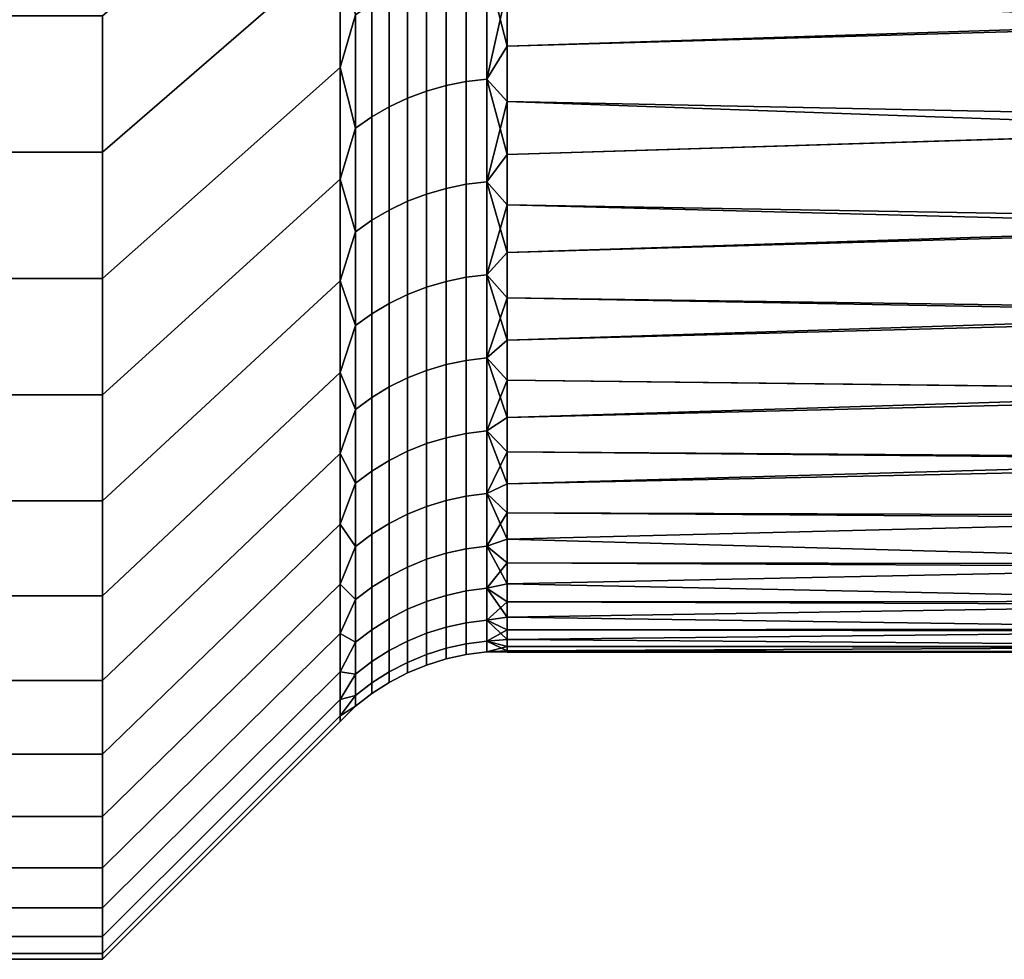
# Model space of a CAD drawing. Header units: metres. Extents: x -29 to 117, y -464 to 29.
# Tile 288 of 362: x 55.85 to 60.02, y -25.5 to -21.52. Entities that reach past the tile are written whole.
import ezdxf

# ---------------------------------------------------------------- set-up
doc = ezdxf.new("R2010")
doc.units = ezdxf.units.M
doc.layers.add('solid_24_501_056_XXX', color=7, linetype='CONTINUOUS')

msp = doc.modelspace()

# ---------------------------------------------------------------- linework, layer by layer
at = {"layer": 'solid_24_501_056_XXX'}
for points in [[(57.207108, -20.657089, 65.160034), (56.200001, -21.506559, 65.701019), (56.200001, -22.083717, 64.749878), (57.207108, -21.211462, 64.24646)], [(57.207108, -20.657089, 38.839966), (57.207108, -21.211462, 39.753544), (56.200001, -22.083717, 39.250122), (56.200001, -21.506559, 38.298981)], [(61.166542, -21.541302, 63.02774), (61.082829, -21.056488, 63.927475), (57.914215, -21.133995, 63.789585), (57.914215, -21.389633, 63.319172)], [(57.207108, -21.725456, 63.30957), (57.207108, -21.211462, 64.24646), (56.200001, -22.083717, 64.749878), (56.200001, -22.618788, 63.774567)], [(57.207108, -21.211462, 39.753544), (57.207108, -21.725456, 40.69043), (56.200001, -22.618788, 40.225433), (56.200001, -22.083717, 39.250122)], [(57.271427, -21.502178, 63.604935), (57.207108, -21.211462, 64.24646), (57.207108, -21.725456, 63.30957)], [(57.271427, -21.502178, 40.395065), (57.207108, -21.725456, 40.69043), (57.207108, -21.211462, 39.753544)], [(57.741081, -21.784653, 41.426445), (57.741081, -21.309586, 40.499012), (57.827667, -21.299597, 40.504402), (57.827667, -21.774443, 41.4314)], [(57.741081, -21.309586, 63.500988), (57.741081, -21.784653, 62.573555), (57.827667, -21.774443, 62.5686), (57.827667, -21.299597, 63.495598)], [(57.827667, -21.299597, 40.504402), (57.914215, -21.389633, 40.680828), (57.914215, -21.634802, 41.156784)], [(57.827667, -21.774443, 41.4314), (57.827667, -21.299597, 40.504402), (57.914215, -21.634802, 41.156784)], [(57.827667, -21.299597, 63.495598), (57.827667, -21.774443, 62.5686), (57.914215, -21.389633, 63.319172)], [(57.572521, -21.825214, 41.406757), (57.572521, -21.349262, 40.477596), (57.655815, -21.326181, 40.490055), (57.655815, -21.80162, 41.418209)], [(57.572521, -21.349262, 63.522404), (57.572521, -21.825214, 62.593243), (57.655815, -21.80162, 62.581791), (57.655815, -21.326181, 63.509945)], [(57.655815, -21.80162, 41.418209), (57.655815, -21.326181, 40.490055), (57.741081, -21.309586, 40.499012), (57.741081, -21.784653, 41.426445)], [(57.655815, -21.326181, 63.509945), (57.655815, -21.80162, 62.581791), (57.741081, -21.784653, 62.573555), (57.741081, -21.309586, 63.500988)], [(57.414364, -21.891516, 41.374577), (57.414364, -21.414118, 40.442593), (57.491833, -21.378649, 40.461739), (57.491833, -21.855255, 41.392178)], [(57.414364, -21.414118, 63.557407), (57.414364, -21.891516, 62.625423), (57.491833, -21.855255, 62.607822), (57.491833, -21.378649, 63.538261)], [(57.491833, -21.855255, 41.392178), (57.491833, -21.378649, 40.461739), (57.572521, -21.349262, 40.477596), (57.572521, -21.825214, 41.406757)], [(57.491833, -21.378649, 63.538261), (57.491833, -21.855255, 62.607822), (57.572521, -21.825214, 62.593243), (57.572521, -21.349262, 63.522404)], [(57.827667, -21.774443, 62.5686), (57.914215, -21.634802, 62.843216), (57.914215, -21.389633, 63.319172)], [(57.914215, -21.634802, 41.156784), (57.914215, -21.389633, 40.680828), (62.30183, -21.491982, 40.876389)], [(61.166542, -21.541302, 63.02774), (57.914215, -21.389633, 63.319172), (57.914215, -21.634802, 62.843216)], [(57.34071, -21.933718, 41.354095), (57.34071, -21.4554, 40.420315), (57.414364, -21.414118, 40.442593), (57.414364, -21.891516, 41.374577)], [(57.34071, -21.4554, 63.579685), (57.34071, -21.933718, 62.645905), (57.414364, -21.891516, 62.625423), (57.414364, -21.414118, 63.557407)], [(57.271427, -21.981541, 41.330883), (57.271427, -21.502178, 40.395065), (57.34071, -21.4554, 40.420315), (57.34071, -21.933718, 41.354095)], [(57.271427, -21.502178, 63.604935), (57.271427, -21.981541, 62.669117), (57.34071, -21.933718, 62.645905), (57.34071, -21.4554, 63.579685)], [(56.200001, -22.083717, 64.749878), (56.200001, -21.506559, 65.701019), (55.5, -21.506453, 65.701118), (55.5, -22.083649, 64.75)], [(56.200001, -22.083717, 39.250122), (55.5, -22.083649, 39.25), (55.5, -21.506453, 38.298878), (56.200001, -21.506559, 38.298981)], [(57.271427, -21.502178, 63.604935), (57.207108, -21.725456, 63.30957), (57.271427, -21.981541, 62.669117)], [(57.271427, -21.981541, 41.330883), (57.207108, -21.725456, 40.69043), (57.271427, -21.502178, 40.395065)], [(57.914215, -21.869381, 41.638042), (57.914215, -21.634802, 41.156784), (62.30183, -21.491982, 40.876389), (62.30183, -21.957689, 41.826511)], [(61.259201, -21.9884, 62.106964), (61.166542, -21.541302, 63.02774), (57.914215, -21.634802, 62.843216), (57.914215, -21.869381, 62.361958)], [(57.827667, -21.774443, 41.4314), (57.914215, -21.634802, 41.156784), (57.914215, -21.869381, 41.638042)], [(57.827667, -21.774443, 62.5686), (57.914215, -21.869381, 62.361958), (57.914215, -21.634802, 62.843216)], [(57.207108, -22.198095, 62.351154), (57.207108, -21.725456, 63.30957), (56.200001, -22.618788, 63.774567), (56.200001, -23.110807, 62.776855)], [(57.207108, -21.725456, 40.69043), (57.207108, -22.198095, 41.648846), (56.200001, -23.110807, 41.223145), (56.200001, -22.618788, 40.225433)], [(57.271427, -21.981541, 62.669117), (57.207108, -21.725456, 63.30957), (57.207108, -22.198095, 62.351154)], [(57.271427, -21.981541, 41.330883), (57.207108, -22.198095, 41.648846), (57.207108, -21.725456, 40.69043)], [(57.572521, -22.260752, 42.355537), (57.572521, -21.825214, 41.406757), (57.655815, -21.80162, 41.418209), (57.655815, -22.236687, 42.365963)], [(57.572521, -21.825214, 62.593243), (57.572521, -22.260752, 61.644463), (57.655815, -22.236687, 61.634037), (57.655815, -21.80162, 62.581791)], [(57.655815, -22.236687, 42.365963), (57.655815, -21.80162, 41.418209), (57.741081, -21.784653, 41.426445), (57.741081, -22.219381, 42.373459)], [(57.655815, -21.80162, 62.581791), (57.655815, -22.236687, 61.634037), (57.741081, -22.219381, 61.626541), (57.741081, -21.784653, 62.573555)], [(57.741081, -22.219381, 42.373459), (57.741081, -21.784653, 41.426445), (57.827667, -21.774443, 41.4314), (57.827667, -22.208967, 42.377972)], [(57.741081, -21.784653, 62.573555), (57.741081, -22.219381, 61.626541), (57.827667, -22.208967, 61.622028), (57.827667, -21.774443, 62.5686)], [(57.827667, -21.774443, 41.4314), (57.914215, -21.869381, 41.638042), (57.914215, -22.093258, 42.124374)], [(57.827667, -22.208967, 42.377972), (57.827667, -21.774443, 41.4314), (57.914215, -22.093258, 42.124374)], [(57.827667, -21.774443, 62.5686), (57.827667, -22.208967, 61.622028), (57.914215, -21.869381, 62.361958)], [(57.491833, -22.291393, 42.342262), (57.491833, -21.855255, 41.392178), (57.572521, -21.825214, 41.406757), (57.572521, -22.260752, 42.355537)], [(57.491833, -21.855255, 62.607822), (57.491833, -22.291393, 61.657738), (57.572521, -22.260752, 61.644463), (57.572521, -21.825214, 62.593243)], [(57.414364, -22.328377, 42.326237), (57.414364, -21.891516, 41.374577), (57.491833, -21.855255, 41.392178), (57.491833, -22.291393, 42.342262)], [(57.414364, -21.891516, 62.625423), (57.414364, -22.328377, 61.673763), (57.491833, -22.291393, 61.657738), (57.491833, -21.855255, 62.607822)], [(57.827667, -22.208967, 61.622028), (57.914215, -22.093258, 61.875626), (57.914215, -21.869381, 62.361958)], [(57.914215, -22.093258, 42.124374), (57.914215, -21.869381, 41.638042), (62.30183, -21.957689, 41.826511)], [(61.259201, -21.9884, 62.106964), (57.914215, -21.869381, 62.361958), (57.914215, -22.093258, 61.875626)], [(57.34071, -22.371422, 42.30759), (57.34071, -21.933718, 41.354095), (57.414364, -21.891516, 41.374577), (57.414364, -22.328377, 42.326237)], [(57.34071, -21.933718, 62.645905), (57.34071, -22.371422, 61.69241), (57.414364, -22.328377, 61.673763), (57.414364, -21.891516, 62.625423)], [(57.271427, -22.420198, 42.286457), (57.271427, -21.981541, 41.330883), (57.34071, -21.933718, 41.354095), (57.34071, -22.371422, 42.30759)], [(57.271427, -21.981541, 62.669117), (57.271427, -22.420198, 61.713543), (57.34071, -22.371422, 61.69241), (57.34071, -21.933718, 62.645905)], [(57.914215, -22.30632, 42.615543), (57.914215, -22.093258, 42.124374), (62.30183, -21.957689, 41.826511), (62.30183, -22.38142, 42.796085)], [(57.271427, -21.981541, 62.669117), (57.207108, -22.198095, 62.351154), (57.271427, -22.420198, 61.713543)], [(57.271427, -22.420198, 42.286457), (57.207108, -22.198095, 41.648846), (57.271427, -21.981541, 41.330883)], [(61.3606, -22.396265, 61.167656), (61.259201, -21.9884, 62.106964), (57.914215, -22.093258, 61.875626), (57.914215, -22.30632, 61.384457)], [(56.200001, -22.618788, 63.774567), (56.200001, -22.083717, 64.749878), (55.5, -22.083649, 64.75), (55.5, -22.618746, 63.774574)], [(56.200001, -22.083717, 39.250122), (56.200001, -22.618788, 40.225433), (55.5, -22.618746, 40.225426), (55.5, -22.083649, 39.25)], [(57.827667, -22.208967, 42.377972), (57.914215, -22.093258, 42.124374), (57.914215, -22.30632, 42.615543)], [(57.827667, -22.208967, 61.622028), (57.914215, -22.30632, 61.384457), (57.914215, -22.093258, 61.875626)], [(57.207108, -22.628479, 61.373032), (57.207108, -22.198095, 62.351154), (56.200001, -23.110807, 62.776855), (56.200001, -23.558868, 61.758572)], [(57.207108, -22.628479, 42.626965), (56.200001, -23.558868, 42.241428), (56.200001, -23.110807, 41.223145), (57.207108, -22.198095, 41.648846)], [(57.271427, -22.420198, 61.713543), (57.207108, -22.198095, 62.351154), (57.207108, -22.628479, 61.373032)], [(57.271427, -22.420198, 42.286457), (57.207108, -22.628479, 42.626965), (57.207108, -22.198095, 41.648846)], [(57.655815, -22.630575, 43.331554), (57.655815, -22.236687, 42.365963), (57.741081, -22.219381, 42.373459), (57.741081, -22.612963, 43.338303)], [(57.655815, -22.236687, 61.634037), (57.655815, -22.630575, 60.668446), (57.741081, -22.612963, 60.661697), (57.741081, -22.219381, 61.626541)], [(57.741081, -22.612963, 43.338303), (57.741081, -22.219381, 42.373459), (57.827667, -22.208967, 42.377972), (57.827667, -22.602365, 43.342361)], [(57.741081, -22.219381, 61.626541), (57.741081, -22.612963, 60.661697), (57.827667, -22.602365, 60.657639), (57.827667, -22.208967, 61.622028)], [(57.827667, -22.208967, 42.377972), (57.914215, -22.30632, 42.615543), (57.914215, -22.508465, 43.111301)], [(57.827667, -22.602365, 43.342361), (57.827667, -22.208967, 42.377972), (57.914215, -22.508465, 43.111301)], [(57.827667, -22.208967, 61.622028), (57.827667, -22.602365, 60.657639), (57.914215, -22.30632, 61.384457)], [(57.491833, -22.686251, 43.31023), (57.491833, -22.291393, 42.342262), (57.572521, -22.260752, 42.355537), (57.572521, -22.655067, 43.322174)], [(57.491833, -22.291393, 61.657738), (57.491833, -22.686251, 60.68977), (57.572521, -22.655067, 60.677826), (57.572521, -22.260752, 61.644463)], [(57.572521, -22.655067, 43.322174), (57.572521, -22.260752, 42.355537), (57.655815, -22.236687, 42.365963), (57.655815, -22.630575, 43.331554)], [(57.572521, -22.260752, 61.644463), (57.572521, -22.655067, 60.677826), (57.655815, -22.630575, 60.668446), (57.655815, -22.236687, 61.634037)], [(57.414364, -22.72389, 43.295811), (57.414364, -22.328377, 42.326237), (57.491833, -22.291393, 42.342262), (57.491833, -22.686251, 43.31023)], [(57.414364, -22.328377, 61.673763), (57.414364, -22.72389, 60.704189), (57.491833, -22.686251, 60.68977), (57.491833, -22.291393, 61.657738)], [(57.827667, -22.602365, 60.657639), (57.914215, -22.508465, 60.888699), (57.914215, -22.30632, 61.384457)], [(57.914215, -22.508465, 43.111301), (57.914215, -22.30632, 42.615543), (62.30183, -22.38142, 42.796085)], [(61.3606, -22.396265, 61.167656), (57.914215, -22.30632, 61.384457), (57.914215, -22.508465, 60.888699)], [(57.34071, -22.767696, 43.27903), (57.34071, -22.371422, 42.30759), (57.414364, -22.328377, 42.326237), (57.414364, -22.72389, 43.295811)], [(57.34071, -22.371422, 61.69241), (57.34071, -22.767696, 60.72097), (57.414364, -22.72389, 60.704189), (57.414364, -22.328377, 61.673763)], [(57.271427, -22.817337, 43.260017), (57.271427, -22.420198, 42.286457), (57.34071, -22.371422, 42.30759), (57.34071, -22.767696, 43.27903)], [(57.271427, -22.420198, 61.713543), (57.271427, -22.817337, 60.739983), (57.34071, -22.767696, 60.72097), (57.34071, -22.371422, 61.69241)], [(57.914215, -22.699594, 43.611412), (57.914215, -22.508465, 43.111301), (62.30183, -22.38142, 42.796085), (62.30183, -22.762363, 43.78326)], [(57.271427, -22.420198, 61.713543), (57.207108, -22.628479, 61.373032), (57.271427, -22.817337, 60.739983)], [(57.271427, -22.817337, 43.260017), (57.207108, -22.628479, 42.626965), (57.271427, -22.420198, 42.286457)], [(61.470665, -22.764635, 60.210468), (61.3606, -22.396265, 61.167656), (57.914215, -22.508465, 60.888699), (57.914215, -22.699594, 60.388588)], [(57.827667, -22.602365, 43.342361), (57.914215, -22.508465, 43.111301), (57.914215, -22.699594, 43.611412)], [(57.827667, -22.602365, 60.657639), (57.914215, -22.699594, 60.388588), (57.914215, -22.508465, 60.888699)], [(56.200001, -23.110807, 62.776855), (56.200001, -22.618788, 63.774567), (55.5, -22.618746, 63.774574), (55.5, -23.110849, 62.776764)], [(56.200001, -22.618788, 40.225433), (56.200001, -23.110807, 41.223145), (55.5, -23.110849, 41.223236), (55.5, -22.618746, 40.225426)], [(57.207108, -23.015789, 60.377071), (57.207108, -22.628479, 61.373032), (56.200001, -23.558868, 61.758572), (56.200001, -23.962112, 60.721649)], [(57.207108, -23.015787, 43.622929), (56.200001, -23.962112, 43.278351), (56.200001, -23.558868, 42.241428), (57.207108, -22.628479, 42.626965)], [(57.271427, -22.817337, 60.739983), (57.207108, -22.628479, 61.373032), (57.207108, -23.015789, 60.377071)], [(57.271427, -22.817337, 43.260017), (57.207108, -23.015787, 43.622929), (57.207108, -22.628479, 42.626965)], [(57.572521, -23.007431, 44.304878), (57.572521, -22.655067, 43.322174), (57.655815, -22.630575, 43.331554), (57.655815, -22.982557, 44.313198)], [(57.572521, -22.655067, 60.677826), (57.572521, -23.007431, 59.695122), (57.655815, -22.982557, 59.686802), (57.655815, -22.630575, 60.668446)], [(57.655815, -22.982557, 44.313198), (57.655815, -22.630575, 43.331554), (57.741081, -22.612963, 43.338303), (57.741081, -22.964672, 44.31918)], [(57.655815, -22.630575, 60.668446), (57.655815, -22.982557, 59.686802), (57.741081, -22.964672, 59.68082), (57.741081, -22.612963, 60.661697)], [(57.741081, -22.964672, 44.31918), (57.741081, -22.612963, 43.338303), (57.827667, -22.602365, 43.342361), (57.827667, -22.953909, 44.322781)], [(57.741081, -22.612963, 60.661697), (57.741081, -22.964672, 59.68082), (57.827667, -22.953909, 59.677219), (57.827667, -22.602365, 60.657639)], [(57.827667, -22.602365, 43.342361), (57.914215, -22.699594, 43.611412), (57.914215, -22.879612, 44.115627)], [(57.827667, -22.953909, 44.322781), (57.827667, -22.602365, 43.342361), (57.914215, -22.879612, 44.115627)], [(57.827667, -22.602365, 60.657639), (57.827667, -22.953909, 59.677219), (57.914215, -22.699594, 60.388588)], [(57.491833, -23.039099, 44.294289), (57.491833, -22.686251, 43.31023), (57.572521, -22.655067, 43.322174), (57.572521, -23.007431, 44.304878)], [(57.491833, -22.686251, 60.68977), (57.491833, -23.039099, 59.705711), (57.572521, -23.007431, 59.695122), (57.572521, -22.655067, 60.677826)], [(57.34071, -23.121813, 44.266624), (57.34071, -22.767696, 43.27903), (57.414364, -22.72389, 43.295811), (57.414364, -23.077324, 44.281502)], [(57.34071, -22.767696, 60.72097), (57.34071, -23.121813, 59.733376), (57.414364, -23.077324, 59.718498), (57.414364, -22.72389, 60.704189)], [(57.414364, -23.077324, 44.281502), (57.414364, -22.72389, 43.295811), (57.491833, -22.686251, 43.31023), (57.491833, -23.039099, 44.294289)], [(57.414364, -22.72389, 60.704189), (57.414364, -23.077324, 59.718498), (57.491833, -23.039099, 59.705711), (57.491833, -22.686251, 60.68977)], [(57.827667, -22.953909, 59.677219), (57.914215, -22.879612, 59.884373), (57.914215, -22.699594, 60.388588)], [(57.914215, -22.879612, 44.115627), (57.914215, -22.699594, 43.611412), (62.30183, -22.762363, 43.78326)], [(61.470665, -22.764635, 60.210468), (57.914215, -22.699594, 60.388588), (57.914215, -22.879612, 59.884373)], [(57.914215, -23.048431, 44.623699), (57.914215, -22.879612, 44.115627), (62.30183, -22.762363, 43.78326), (62.30183, -23.099789, 44.78614)], [(61.589153, -23.092253, 59.23785), (61.470665, -22.764635, 60.210468), (57.914215, -22.879612, 59.884373), (57.914215, -23.048431, 59.376301)], [(57.271427, -23.172224, 44.249763), (57.271427, -22.817337, 43.260017), (57.34071, -22.767696, 43.27903), (57.34071, -23.121813, 44.266624)], [(57.271427, -22.817337, 60.739983), (57.271427, -23.172224, 59.750237), (57.34071, -23.121813, 59.733376), (57.34071, -22.767696, 60.72097)], [(57.271427, -22.817337, 60.739983), (57.207108, -23.015789, 60.377071), (57.271427, -23.172224, 59.750237)], [(57.271427, -23.172224, 44.249763), (57.207108, -23.015787, 43.622929), (57.271427, -22.817337, 43.260017)], [(57.827667, -22.953909, 44.322781), (57.914215, -22.879612, 44.115627), (57.914215, -23.048431, 44.623699)], [(57.827667, -22.953909, 59.677219), (57.914215, -23.048431, 59.376301), (57.914215, -22.879612, 59.884373)], [(57.655815, -23.291983, 45.309078), (57.655815, -22.982557, 44.313198), (57.741081, -22.964672, 44.31918), (57.741081, -23.273855, 45.314285)], [(57.655815, -22.982557, 59.686802), (57.655815, -23.291983, 58.690922), (57.741081, -23.273855, 58.685715), (57.741081, -22.964672, 59.68082)], [(57.741081, -23.273855, 45.314285), (57.741081, -22.964672, 44.31918), (57.827667, -22.953909, 44.322781), (57.827667, -23.262947, 45.317417)], [(57.741081, -22.964672, 59.68082), (57.741081, -23.273855, 58.685715), (57.827667, -23.262947, 58.682583), (57.827667, -22.953909, 59.677219)], [(57.827667, -22.953909, 44.322781), (57.914215, -23.048431, 44.623699), (57.914215, -23.205971, 45.135384)], [(57.827667, -23.262947, 45.317417), (57.827667, -22.953909, 44.322781), (57.914215, -23.205971, 45.135384)], [(57.827667, -22.953909, 59.677219), (57.827667, -23.262947, 58.682583), (57.914215, -23.048431, 59.376301)], [(57.207108, -23.015787, 43.622929), (57.207108, -23.359285, 44.634838), (56.200001, -24.319788, 44.33202), (56.200001, -23.962112, 43.278351)], [(57.207108, -23.359285, 59.365162), (57.207108, -23.015789, 60.377071), (56.200001, -23.962112, 60.721649), (56.200001, -24.319788, 59.66798)], [(57.271427, -23.172224, 44.249763), (57.207108, -23.359285, 44.634838), (57.207108, -23.015787, 43.622929)], [(57.271427, -23.172224, 59.750237), (57.207108, -23.015789, 60.377071), (57.207108, -23.359285, 59.365162)], [(57.491833, -23.349285, 45.292614), (57.491833, -23.039099, 44.294289), (57.572521, -23.007431, 44.304878), (57.572521, -23.31719, 45.301834)], [(57.491833, -23.039099, 59.705711), (57.491833, -23.349285, 58.707386), (57.572521, -23.31719, 58.698166), (57.572521, -23.007431, 59.695122)], [(57.572521, -23.31719, 45.301834), (57.572521, -23.007431, 44.304878), (57.655815, -22.982557, 44.313198), (57.655815, -23.291983, 45.309078)], [(57.572521, -23.007431, 59.695122), (57.572521, -23.31719, 58.698166), (57.655815, -23.291983, 58.690922), (57.655815, -22.982557, 59.686802)], [(57.414364, -23.388023, 45.281487), (57.414364, -23.077324, 44.281502), (57.491833, -23.039099, 44.294289), (57.491833, -23.349285, 45.292614)], [(57.414364, -23.077324, 59.718498), (57.414364, -23.388023, 58.718513), (57.491833, -23.349285, 58.707386), (57.491833, -23.039099, 59.705711)], [(57.827667, -23.262947, 58.682583), (57.914215, -23.205971, 58.864616), (57.914215, -23.048431, 59.376301)], [(57.914215, -23.205971, 45.135384), (57.914215, -23.048431, 44.623699), (62.30183, -23.099789, 44.78614)], [(61.589153, -23.092253, 59.23785), (57.914215, -23.048431, 59.376301), (57.914215, -23.205971, 58.864616)], [(57.34071, -23.433111, 45.268536), (57.34071, -23.121813, 44.266624), (57.414364, -23.077324, 44.281502), (57.414364, -23.388023, 45.281487)], [(57.34071, -23.121813, 59.733376), (57.34071, -23.433111, 58.731464), (57.414364, -23.388023, 58.718513), (57.414364, -23.077324, 59.718498)], [(61.715961, -23.378817, 58.25071), (61.589153, -23.092253, 59.23785), (57.914215, -23.205971, 58.864616), (57.914215, -23.35215, 58.349571)], [(57.914215, -23.35215, 45.650429), (57.914215, -23.205971, 45.135384), (62.30183, -23.099789, 44.78614), (62.30183, -23.393053, 45.802814)], [(56.200001, -23.110807, 62.776855), (55.5, -23.110849, 62.776764), (55.5, -23.558897, 61.758415), (56.200001, -23.558868, 61.758572)], [(56.200001, -23.110807, 41.223145), (56.200001, -23.558868, 42.241428), (55.5, -23.558897, 42.241585), (55.5, -23.110849, 41.223236)], [(57.271427, -23.484203, 45.25386), (57.271427, -23.172224, 44.249763), (57.34071, -23.121813, 44.266624), (57.34071, -23.433111, 45.268536)], [(57.271427, -23.172224, 59.750237), (57.271427, -23.484203, 58.74614), (57.34071, -23.433111, 58.731464), (57.34071, -23.121813, 59.733376)], [(57.271427, -23.172224, 59.750237), (57.207108, -23.359285, 59.365162), (57.271427, -23.484203, 58.74614)], [(57.271427, -23.484203, 45.25386), (57.207108, -23.359285, 44.634838), (57.271427, -23.172224, 44.249763)], [(57.827667, -23.262947, 45.317417), (57.914215, -23.205971, 45.135384), (57.914215, -23.35215, 45.650429)], [(57.827667, -23.262947, 58.682583), (57.914215, -23.35215, 58.349571), (57.914215, -23.205971, 58.864616)], [(57.741081, -23.53994, 46.321766), (57.741081, -23.273855, 45.314285), (57.827667, -23.262947, 45.317417), (57.827667, -23.528908, 46.324429)], [(57.741081, -23.273855, 58.685715), (57.741081, -23.53994, 57.678234), (57.827667, -23.528908, 57.675571), (57.827667, -23.262947, 58.682583)], [(57.827667, -23.262947, 45.317417), (57.914215, -23.35215, 45.650429), (57.914215, -23.486902, 46.168583)], [(57.827667, -23.528908, 46.324429), (57.827667, -23.262947, 45.317417), (57.914215, -23.486902, 46.168583)], [(57.827667, -23.262947, 58.682583), (57.827667, -23.528908, 57.675571), (57.914215, -23.35215, 58.349571)], [(57.572521, -23.583771, 46.311195), (57.572521, -23.31719, 45.301834), (57.655815, -23.291983, 45.309078), (57.655815, -23.558275, 46.317345)], [(57.572521, -23.31719, 58.698166), (57.572521, -23.583771, 57.688805), (57.655815, -23.558275, 57.682655), (57.655815, -23.291983, 58.690922)], [(57.655815, -23.558275, 46.317345), (57.655815, -23.291983, 45.309078), (57.741081, -23.273855, 45.314285), (57.741081, -23.53994, 46.321766)], [(57.655815, -23.291983, 58.690922), (57.655815, -23.558275, 57.682655), (57.741081, -23.53994, 57.678234), (57.741081, -23.273855, 58.685715)], [(57.414364, -23.655415, 46.293915), (57.414364, -23.388023, 45.281487), (57.491833, -23.349285, 45.292614), (57.491833, -23.616232, 46.303364)], [(57.414364, -23.388023, 58.718513), (57.414364, -23.655415, 57.706085), (57.491833, -23.616232, 57.696636), (57.491833, -23.349285, 58.707386)], [(57.491833, -23.616232, 46.303364), (57.491833, -23.349285, 45.292614), (57.572521, -23.31719, 45.301834), (57.572521, -23.583771, 46.311195)], [(57.491833, -23.349285, 58.707386), (57.491833, -23.616232, 57.696636), (57.572521, -23.583771, 57.688805), (57.572521, -23.31719, 58.698166)], [(57.207108, -23.658316, 58.339233), (57.207108, -23.359285, 59.365162), (56.200001, -24.319788, 59.66798), (56.200001, -24.631153, 58.599716)], [(57.207108, -23.359285, 44.634838), (57.207108, -23.658316, 45.660767), (56.200001, -24.631153, 45.400284), (56.200001, -24.319788, 44.33202)], [(57.271427, -23.484203, 58.74614), (57.207108, -23.359285, 59.365162), (57.207108, -23.658316, 58.339233)], [(57.271427, -23.484203, 45.25386), (57.207108, -23.658316, 45.660767), (57.207108, -23.359285, 44.634838)], [(57.34071, -23.701017, 46.282913), (57.34071, -23.433111, 45.268536), (57.414364, -23.388023, 45.281487), (57.414364, -23.655415, 46.293915)], [(57.34071, -23.433111, 58.731464), (57.34071, -23.701017, 57.717087), (57.414364, -23.655415, 57.706085), (57.414364, -23.388023, 58.718513)], [(57.827667, -23.528908, 57.675571), (57.914215, -23.486902, 57.831417), (57.914215, -23.35215, 58.349571)], [(57.914215, -23.486902, 46.168583), (57.914215, -23.35215, 45.650429), (62.30183, -23.393053, 45.802814)], [(61.715961, -23.378817, 58.25071), (57.914215, -23.35215, 58.349571), (57.914215, -23.486902, 57.831417)], [(61.850834, -23.623327, 57.251381), (61.715961, -23.378817, 58.25071), (57.914215, -23.486902, 57.831417), (57.914215, -23.610157, 57.310413)], [(57.271427, -23.752693, 46.270447), (57.271427, -23.484203, 45.25386), (57.34071, -23.433111, 45.268536), (57.34071, -23.701017, 46.282913)], [(57.271427, -23.484203, 58.74614), (57.271427, -23.752693, 57.729553), (57.34071, -23.701017, 57.717087), (57.34071, -23.433111, 58.731464)], [(57.914215, -23.610157, 46.689587), (57.914215, -23.486902, 46.168583), (62.30183, -23.393053, 45.802814), (62.30183, -23.641592, 46.831333)], [(57.271427, -23.484203, 58.74614), (57.207108, -23.658316, 58.339233), (57.271427, -23.752693, 57.729553)], [(57.271427, -23.752693, 46.270447), (57.207108, -23.658316, 45.660767), (57.271427, -23.484203, 45.25386)], [(57.827667, -23.528908, 46.324429), (57.914215, -23.486902, 46.168583), (57.914215, -23.610157, 46.689587)], [(57.827667, -23.528908, 57.675571), (57.914215, -23.610157, 57.310413), (57.914215, -23.486902, 57.831417)], [(57.572521, -23.806679, 47.331089), (57.572521, -23.583771, 46.311195), (57.655815, -23.558275, 46.317345), (57.655815, -23.780943, 47.336136)], [(57.572521, -23.583771, 57.688805), (57.572521, -23.806679, 56.668911), (57.655815, -23.780943, 56.663864), (57.655815, -23.558275, 57.682655)], [(57.655815, -23.780943, 47.336136), (57.655815, -23.558275, 46.317345), (57.741081, -23.53994, 46.321766), (57.741081, -23.762436, 47.339764)], [(57.655815, -23.558275, 57.682655), (57.655815, -23.780943, 56.663864), (57.741081, -23.762436, 56.660236), (57.741081, -23.53994, 57.678234)], [(57.741081, -23.762436, 47.339764), (57.741081, -23.53994, 46.321766), (57.827667, -23.528908, 46.324429), (57.827667, -23.751299, 47.341949)], [(57.741081, -23.53994, 57.678234), (57.741081, -23.762436, 56.660236), (57.827667, -23.751299, 56.658051), (57.827667, -23.528908, 57.675571)], [(57.827667, -23.528908, 46.324429), (57.914215, -23.610157, 46.689587), (57.914215, -23.721857, 47.213192)], [(57.827667, -23.751299, 47.341949), (57.827667, -23.528908, 46.324429), (57.914215, -23.721857, 47.213192)], [(57.827667, -23.528908, 57.675571), (57.827667, -23.751299, 56.658051), (57.914215, -23.610157, 57.310413)], [(56.200001, -23.558868, 61.758572), (55.5, -23.558897, 61.758415), (55.5, -23.962162, 60.721512), (56.200001, -23.962112, 60.721649)], [(56.200001, -23.558868, 42.241428), (56.200001, -23.962112, 43.278351), (55.5, -23.962162, 43.278488), (55.5, -23.558897, 42.241585)], [(57.491833, -23.839449, 47.324661), (57.491833, -23.616232, 46.303364), (57.572521, -23.583771, 46.311195), (57.572521, -23.806679, 47.331089)], [(57.491833, -23.616232, 57.696636), (57.491833, -23.839449, 56.675339), (57.572521, -23.806679, 56.668911), (57.572521, -23.583771, 57.688805)], [(57.414364, -23.879002, 47.316906), (57.414364, -23.655415, 46.293915), (57.491833, -23.616232, 46.303364), (57.491833, -23.839449, 47.324661)], [(57.414364, -23.655415, 57.706085), (57.414364, -23.879002, 56.683094), (57.491833, -23.839449, 56.675339), (57.491833, -23.616232, 57.696636)], [(57.827667, -23.751299, 56.658051), (57.914215, -23.721857, 56.786808), (57.914215, -23.610157, 57.310413)], [(57.914215, -23.610157, 46.689587), (62.30183, -23.641592, 46.831333), (62.30183, -23.844934, 47.869736), (57.914215, -23.721857, 47.213192)], [(61.850834, -23.623327, 57.251381), (57.914215, -23.610157, 57.310413), (57.914215, -23.721857, 56.786808)], [(61.993603, -23.825478, 56.241089), (61.850834, -23.623327, 57.251381), (57.914215, -23.721857, 56.786808), (57.914215, -23.821945, 56.260857)], [(57.207108, -23.658316, 58.339233), (56.200001, -24.631153, 58.599716), (56.200001, -24.89558, 57.519066), (57.207108, -23.912313, 57.301239)], [(57.207108, -23.658316, 45.660767), (57.207108, -23.912313, 46.698761), (56.200001, -24.89558, 46.480934), (56.200001, -24.631153, 45.400284)], [(57.271427, -23.752693, 57.729553), (57.207108, -23.658316, 58.339233), (57.207108, -23.912313, 57.301239)], [(57.271427, -23.752693, 46.270447), (57.207108, -23.912313, 46.698761), (57.207108, -23.658316, 45.660767)], [(57.34071, -23.925035, 47.307877), (57.34071, -23.701017, 46.282913), (57.414364, -23.655415, 46.293915), (57.414364, -23.879002, 47.316906)], [(57.34071, -23.701017, 57.717087), (57.34071, -23.925035, 56.692123), (57.414364, -23.879002, 56.683094), (57.414364, -23.655415, 57.706085)], [(57.271427, -23.9772, 47.297646), (57.271427, -23.752693, 46.270447), (57.34071, -23.701017, 46.282913), (57.34071, -23.925035, 47.307877)], [(57.271427, -23.752693, 57.729553), (57.271427, -23.9772, 56.702354), (57.34071, -23.925035, 56.692123), (57.34071, -23.701017, 57.717087)], [(57.827667, -23.751299, 47.341949), (57.914215, -23.721857, 47.213192), (62.30183, -23.844934, 47.869736), (57.914215, -23.821945, 47.739143)], [(57.827667, -23.751299, 56.658051), (57.914215, -23.821945, 56.260857), (57.914215, -23.721857, 56.786808)], [(57.271427, -23.752693, 57.729553), (57.207108, -23.912313, 57.301239), (57.271427, -23.9772, 56.702354)], [(57.271427, -23.9772, 47.297646), (57.207108, -23.912313, 46.698761), (57.271427, -23.752693, 46.270447)], [(57.655815, -23.959574, 48.363564), (57.655815, -23.780943, 47.336136), (57.741081, -23.762436, 47.339764), (57.741081, -23.940928, 48.366394)], [(57.655815, -23.780943, 56.663864), (57.655815, -23.959574, 55.636436), (57.741081, -23.940928, 55.633606), (57.741081, -23.762436, 56.660236)], [(57.741081, -23.940928, 48.366394), (57.741081, -23.762436, 47.339764), (57.827667, -23.751299, 47.341949), (57.827667, -23.929707, 48.368095)], [(57.741081, -23.762436, 56.660236), (57.741081, -23.940928, 55.633606), (57.827667, -23.929707, 55.631905), (57.827667, -23.751299, 56.658051)], [(57.827667, -23.751299, 47.341949), (57.914215, -23.821945, 47.739143), (57.914215, -23.910376, 48.267174)], [(57.827667, -23.929707, 48.368095), (57.827667, -23.751299, 47.341949), (57.914215, -23.910376, 48.267174)], [(57.827667, -23.751299, 56.658051), (57.827667, -23.929707, 55.631905), (57.914215, -23.821945, 56.260857)], [(57.491833, -24.01852, 48.354618), (57.491833, -23.839449, 47.324661), (57.572521, -23.806679, 47.331089), (57.572521, -23.985504, 48.359627)], [(57.491833, -23.839449, 56.675339), (57.491833, -24.01852, 55.645382), (57.572521, -23.985504, 55.640373), (57.572521, -23.806679, 56.668911)], [(57.572521, -23.985504, 48.359627), (57.572521, -23.806679, 47.331089), (57.655815, -23.780943, 47.336136), (57.655815, -23.959574, 48.363564)], [(57.572521, -23.806679, 56.668911), (57.572521, -23.985504, 55.640373), (57.655815, -23.959574, 55.636436), (57.655815, -23.780943, 56.663864)], [(57.414364, -24.058369, 48.348568), (57.414364, -23.879002, 47.316906), (57.491833, -23.839449, 47.324661), (57.491833, -24.01852, 48.354618)], [(57.414364, -23.879002, 56.683094), (57.414364, -24.058369, 55.651432), (57.491833, -24.01852, 55.645382), (57.491833, -23.839449, 56.675339)], [(57.827667, -23.929707, 55.631905), (57.914215, -23.910376, 55.732826), (57.914215, -23.821945, 56.260857)], [(57.914215, -23.821945, 47.739143), (62.30183, -23.844934, 47.869736), (62.30183, -24.002691, 48.916031), (57.914215, -23.910376, 48.267174)], [(61.993603, -23.825478, 56.241089), (57.914215, -23.821945, 56.260857), (57.914215, -23.910376, 55.732826)], [(61.993603, -23.825478, 56.241089), (57.914215, -23.910376, 55.732826), (57.914215, -23.987101, 55.202965), (62.143898, -23.984343, 55.222794)], [(57.34071, -24.104748, 48.34153), (57.34071, -23.925035, 47.307877), (57.414364, -23.879002, 47.316906), (57.414364, -24.058369, 48.348568)], [(57.34071, -23.925035, 56.692123), (57.34071, -24.104748, 55.65847), (57.414364, -24.058369, 55.651432), (57.414364, -23.879002, 56.683094)], [(57.207108, -24.12079, 56.253151), (57.207108, -23.912313, 57.301239), (56.200001, -24.89558, 57.519066), (56.200001, -25.112606, 56.427979)], [(57.207108, -23.912313, 46.698761), (57.207108, -24.12079, 47.746849), (56.200001, -25.112606, 47.572021), (56.200001, -24.89558, 46.480934)], [(57.271427, -23.9772, 56.702354), (57.207108, -23.912313, 57.301239), (57.207108, -24.12079, 56.253151)], [(57.271427, -23.9772, 47.297646), (57.207108, -24.12079, 47.746849), (57.207108, -23.912313, 46.698761)], [(57.271427, -24.157305, 48.333553), (57.271427, -23.9772, 47.297646), (57.34071, -23.925035, 47.307877), (57.34071, -24.104748, 48.34153)], [(57.271427, -23.9772, 56.702354), (57.271427, -24.157305, 55.666447), (57.34071, -24.104748, 55.65847), (57.34071, -23.925035, 56.692123)], [(57.741081, -24.075087, 49.39975), (57.741081, -23.940928, 48.366394), (57.827667, -23.929707, 48.368095), (57.827667, -24.063805, 49.400967)], [(57.741081, -23.940928, 55.633606), (57.741081, -24.075087, 54.60025), (57.827667, -24.063805, 54.599033), (57.827667, -23.929707, 55.631905)], [(57.827667, -23.929707, 48.368095), (57.914215, -23.910376, 48.267174), (62.30183, -24.002691, 48.916031), (57.914215, -23.987101, 48.797035)], [(57.827667, -23.929707, 55.631905), (57.914215, -23.987101, 55.202965), (57.914215, -23.910376, 55.732826)], [(57.827667, -23.929707, 48.368095), (57.914215, -23.987101, 48.797035), (57.914215, -24.052088, 49.328465)], [(57.827667, -24.063805, 49.400967), (57.827667, -23.929707, 48.368095), (57.914215, -24.052088, 49.328465)], [(57.827667, -23.929707, 55.631905), (57.827667, -24.063805, 54.599033), (57.914215, -23.987101, 55.202965)], [(56.200001, -24.319788, 59.66798), (56.200001, -23.962112, 60.721649), (55.5, -23.962162, 60.721512), (55.5, -24.31975, 59.667988)], [(56.200001, -23.962112, 43.278351), (56.200001, -24.319788, 44.33202), (55.5, -24.31975, 44.332012), (55.5, -23.962162, 43.278488)], [(57.572521, -24.119913, 49.394909), (57.572521, -23.985504, 48.359627), (57.655815, -23.959574, 48.363564), (57.655815, -24.093838, 49.397724)], [(57.572521, -23.985504, 55.640373), (57.572521, -24.119913, 54.605091), (57.655815, -24.093838, 54.602276), (57.655815, -23.959574, 55.636436)], [(57.655815, -24.093838, 49.397724), (57.655815, -23.959574, 48.363564), (57.741081, -23.940928, 48.366394), (57.741081, -24.075087, 49.39975)], [(57.655815, -23.959574, 55.636436), (57.655815, -24.093838, 54.602276), (57.741081, -24.075087, 54.60025), (57.741081, -23.940928, 55.633606)], [(57.271427, -23.9772, 56.702354), (57.207108, -24.12079, 56.253151), (57.271427, -24.157305, 55.666447)], [(57.271427, -24.157305, 48.333553), (57.207108, -24.12079, 47.746849), (57.271427, -23.9772, 47.297646)], [(57.491833, -24.153114, 49.391323), (57.491833, -24.01852, 48.354618), (57.572521, -23.985504, 48.359627), (57.572521, -24.119913, 49.394909)], [(57.491833, -24.01852, 55.645382), (57.491833, -24.153114, 54.608677), (57.572521, -24.119913, 54.605091), (57.572521, -23.985504, 55.640373)], [(57.827667, -24.063805, 54.599033), (57.914215, -24.052088, 54.671535), (57.914215, -23.987101, 55.202965)], [(62.143898, -23.984343, 55.222794), (57.914215, -24.052088, 54.671535), (57.914215, -24.105301, 54.138798), (62.30183, -24.100189, 54.195641)], [(62.143898, -23.984343, 55.222794), (57.914215, -23.987101, 55.202965), (57.914215, -24.052088, 54.671535)], [(57.914215, -23.987101, 48.797035), (62.30183, -24.002691, 48.916031), (62.30183, -24.114557, 49.968227), (57.914215, -24.052088, 49.328465)], [(57.34071, -24.239826, 49.381958), (57.34071, -24.104748, 48.34153), (57.414364, -24.058369, 48.348568), (57.414364, -24.193186, 49.386993)], [(57.34071, -24.104748, 55.65847), (57.34071, -24.239826, 54.618042), (57.414364, -24.193186, 54.613007), (57.414364, -24.058369, 55.651432)], [(57.414364, -24.193186, 49.386993), (57.414364, -24.058369, 48.348568), (57.491833, -24.01852, 48.354618), (57.491833, -24.153114, 49.391323)], [(57.414364, -24.058369, 55.651432), (57.414364, -24.193186, 54.613007), (57.491833, -24.153114, 54.608677), (57.491833, -24.01852, 55.645382)], [(57.827667, -24.063805, 49.400967), (57.914215, -24.052088, 49.328465), (57.914215, -24.105301, 49.861202)], [(57.827667, -24.063805, 54.599033), (57.914215, -24.105301, 54.138798), (57.914215, -24.052088, 54.671535)], [(57.914215, -24.105301, 49.861202), (57.914215, -24.052088, 49.328465), (62.30183, -24.114557, 49.968227)], [(57.572521, -24.209658, 50.435013), (57.572521, -24.119913, 49.394909), (57.655815, -24.093838, 49.397724), (57.655815, -24.183485, 50.436707)], [(57.572521, -24.119913, 54.605091), (57.572521, -24.209658, 53.564987), (57.655815, -24.183485, 53.563293), (57.655815, -24.093838, 54.602276)], [(57.655815, -24.183485, 50.436707), (57.655815, -24.093838, 49.397724), (57.741081, -24.075087, 49.39975), (57.741081, -24.164665, 50.43792)], [(57.655815, -24.093838, 54.602276), (57.655815, -24.183485, 53.563293), (57.741081, -24.164665, 53.56208), (57.741081, -24.075087, 54.60025)], [(57.741081, -24.164665, 50.43792), (57.741081, -24.075087, 49.39975), (57.827667, -24.063805, 49.400967), (57.827667, -24.153339, 50.438652)], [(57.741081, -24.075087, 54.60025), (57.741081, -24.164665, 53.56208), (57.827667, -24.153339, 53.561348), (57.827667, -24.063805, 54.599033)], [(57.827667, -24.063805, 49.400967), (57.914215, -24.105301, 49.861202), (57.914215, -24.146717, 50.394985)], [(57.827667, -24.153339, 50.438652), (57.827667, -24.063805, 49.400967), (57.914215, -24.146717, 50.394985)], [(57.827667, -24.063805, 54.599033), (57.827667, -24.153339, 53.561348), (57.914215, -24.105301, 54.138798)], [(57.914215, -24.176313, 53.070446), (62.30183, -24.173132, 53.140034), (62.30183, -24.100189, 54.195641), (57.914215, -24.146717, 53.605015)], [(57.914215, -24.105301, 54.138798), (57.914215, -24.146717, 53.605015), (62.30183, -24.100189, 54.195641)], [(57.207108, -24.283352, 55.196968), (57.207108, -24.12079, 56.253151), (56.200001, -25.112606, 56.427979), (56.200001, -25.281834, 55.328495)], [(57.207108, -24.12079, 47.746849), (57.207108, -24.283352, 48.803032), (56.200001, -25.281834, 48.671505), (56.200001, -25.112606, 47.572021)], [(57.271427, -24.157305, 55.666447), (57.207108, -24.12079, 56.253151), (57.207108, -24.283352, 55.196968)], [(57.271427, -24.157305, 48.333553), (57.207108, -24.283352, 48.803032), (57.207108, -24.12079, 47.746849)], [(57.271427, -24.292677, 49.376247), (57.271427, -24.157305, 48.333553), (57.34071, -24.104748, 48.34153), (57.34071, -24.239826, 49.381958)], [(57.271427, -24.157305, 55.666447), (57.271427, -24.292677, 54.623753), (57.34071, -24.239826, 54.618042), (57.34071, -24.104748, 55.65847)], [(57.491833, -24.242983, 50.432858), (57.491833, -24.153114, 49.391323), (57.572521, -24.119913, 49.394909), (57.572521, -24.209658, 50.435013)], [(57.491833, -24.153114, 54.608677), (57.491833, -24.242983, 53.567142), (57.572521, -24.209658, 53.564987), (57.572521, -24.119913, 54.605091)], [(57.827667, -24.153339, 53.561348), (57.914215, -24.146717, 53.605015), (57.914215, -24.105301, 54.138798)], [(57.914215, -24.105301, 49.861202), (62.30183, -24.114557, 49.968227), (62.30183, -24.180323, 51.024303), (57.914215, -24.146717, 50.394985)], [(57.271427, -24.157305, 55.666447), (57.207108, -24.283352, 55.196968), (57.271427, -24.292677, 54.623753)], [(57.271427, -24.292677, 49.376247), (57.207108, -24.283352, 48.803032), (57.271427, -24.157305, 48.333553)], [(57.414364, -24.283203, 50.43026), (57.414364, -24.193186, 49.386993), (57.491833, -24.153114, 49.391323), (57.491833, -24.242983, 50.432858)], [(57.414364, -24.193186, 54.613007), (57.414364, -24.283203, 53.56974), (57.491833, -24.242983, 53.567142), (57.491833, -24.153114, 54.608677)], [(57.572521, -24.254572, 51.478016), (57.572521, -24.209658, 50.435013), (57.655815, -24.183485, 50.436707), (57.655815, -24.228352, 51.47858)], [(57.572521, -24.209658, 53.564987), (57.572521, -24.254572, 52.521984), (57.655815, -24.228352, 52.52142), (57.655815, -24.183485, 53.563293)], [(57.655815, -24.228352, 51.47858), (57.655815, -24.183485, 50.436707), (57.741081, -24.164665, 50.43792), (57.741081, -24.209496, 51.478985)], [(57.655815, -24.183485, 53.563293), (57.655815, -24.228352, 52.52142), (57.741081, -24.209496, 52.521015), (57.741081, -24.164665, 53.56208)], [(57.741081, -24.209496, 51.478985), (57.741081, -24.164665, 50.43792), (57.827667, -24.153339, 50.438652), (57.827667, -24.198149, 51.479229)], [(57.741081, -24.164665, 53.56208), (57.741081, -24.209496, 52.521015), (57.827667, -24.198149, 52.520771), (57.827667, -24.153339, 53.561348)], [(57.827667, -24.153339, 50.438652), (57.914215, -24.146717, 50.394985), (57.914215, -24.176313, 50.929554)], [(57.827667, -24.153339, 53.561348), (57.914215, -24.176313, 53.070446), (57.914215, -24.146717, 53.605015)], [(57.827667, -24.153339, 50.438652), (57.914215, -24.176313, 50.929554), (57.914215, -24.194078, 51.464645)], [(57.827667, -24.198149, 51.479229), (57.827667, -24.153339, 50.438652), (57.914215, -24.194078, 51.464645)], [(57.827667, -24.153339, 53.561348), (57.827667, -24.198149, 52.520771), (57.914215, -24.176313, 53.070446)], [(57.827667, -24.198149, 52.520771), (57.914215, -24.194078, 52.535355), (57.914215, -24.176313, 53.070446)], [(57.914215, -24.176313, 50.929554), (57.914215, -24.146717, 50.394985), (62.30183, -24.180323, 51.024303)], [(57.914215, -24.200001, 52), (62.30183, -24.19986, 52.082249), (62.30183, -24.173132, 53.140034), (57.914215, -24.194078, 52.535355)], [(57.914215, -24.176313, 53.070446), (57.914215, -24.194078, 52.535355), (62.30183, -24.173132, 53.140034)], [(57.914215, -24.176313, 50.929554), (62.30183, -24.180323, 51.024303), (62.30183, -24.19986, 52.082249), (57.914215, -24.194078, 51.464645)], [(57.34071, -24.330017, 50.427231), (57.34071, -24.239826, 49.381958), (57.414364, -24.193186, 49.386993), (57.414364, -24.283203, 50.43026)], [(57.34071, -24.239826, 54.618042), (57.34071, -24.330017, 53.572769), (57.414364, -24.283203, 53.56974), (57.414364, -24.193186, 54.613007)], [(57.491833, -24.287958, 51.477299), (57.491833, -24.242983, 50.432858), (57.572521, -24.209658, 50.435013), (57.572521, -24.254572, 51.478016)], [(57.491833, -24.242983, 53.567142), (57.491833, -24.287958, 52.522701), (57.572521, -24.254572, 52.521984), (57.572521, -24.209658, 53.564987)], [(57.655815, -24.228352, 52.52142), (57.655815, -24.228352, 51.47858), (57.741081, -24.209496, 51.478985), (57.741081, -24.209496, 52.521015)], [(57.741081, -24.209496, 52.521015), (57.741081, -24.209496, 51.478985), (57.827667, -24.198149, 51.479229), (57.827667, -24.198149, 52.520771)], [(57.827667, -24.198149, 51.479229), (57.914215, -24.194078, 51.464645), (57.914215, -24.200001, 52)], [(57.827667, -24.198149, 52.520771), (57.914215, -24.200001, 52), (57.914215, -24.194078, 52.535355)], [(57.827667, -24.198149, 52.520771), (57.827667, -24.198149, 51.479229), (57.914215, -24.200001, 52)], [(57.914215, -24.200001, 52), (57.914215, -24.194078, 51.464645), (62.30183, -24.19986, 52.082249)], [(57.271427, -24.383064, 50.423805), (57.271427, -24.292677, 49.376247), (57.34071, -24.239826, 49.381958), (57.34071, -24.330017, 50.427231)], [(57.271427, -24.292677, 54.623753), (57.271427, -24.383064, 53.576195), (57.34071, -24.330017, 53.572769), (57.34071, -24.239826, 54.618042)], [(57.414364, -24.328255, 51.476429), (57.414364, -24.283203, 50.43026), (57.491833, -24.242983, 50.432858), (57.491833, -24.287958, 51.477299)], [(57.414364, -24.283203, 53.56974), (57.414364, -24.328255, 52.523571), (57.491833, -24.287958, 52.522701), (57.491833, -24.242983, 53.567142)], [(57.491833, -24.287958, 52.522701), (57.491833, -24.287958, 51.477299), (57.572521, -24.254572, 51.478016), (57.572521, -24.254572, 52.521984)], [(57.572521, -24.254572, 52.521984), (57.572521, -24.254572, 51.478016), (57.655815, -24.228352, 51.47858), (57.655815, -24.228352, 52.52142)], [(57.207108, -24.399691, 54.134697), (57.207108, -24.283352, 55.196968), (56.200001, -25.281834, 55.328495), (56.200001, -25.40295, 54.222637)], [(57.207108, -24.283352, 48.803032), (57.207108, -24.399691, 49.865303), (56.200001, -25.40295, 49.777363), (56.200001, -25.281834, 48.671505)], [(57.271427, -24.292677, 54.623753), (57.207108, -24.283352, 55.196968), (57.207108, -24.399691, 54.134697)], [(57.271427, -24.292677, 49.376247), (57.207108, -24.399691, 49.865303), (57.207108, -24.283352, 48.803032)], [(57.271427, -24.292677, 54.623753), (57.207108, -24.399691, 54.134697), (57.271427, -24.383064, 53.576195)], [(57.271427, -24.383064, 50.423805), (57.207108, -24.399691, 49.865303), (57.271427, -24.292677, 49.376247)], [(57.34071, -24.375154, 51.475422), (57.34071, -24.330017, 50.427231), (57.414364, -24.283203, 50.43026), (57.414364, -24.328255, 51.476429)], [(57.34071, -24.330017, 53.572769), (57.34071, -24.375154, 52.524578), (57.414364, -24.328255, 52.523571), (57.414364, -24.283203, 53.56974)], [(57.414364, -24.328255, 52.523571), (57.414364, -24.328255, 51.476429), (57.491833, -24.287958, 51.477299), (57.491833, -24.287958, 52.522701)], [(56.200001, -24.631153, 58.599716), (56.200001, -24.319788, 59.66798), (55.5, -24.31975, 59.667988), (55.5, -24.631109, 58.599884)], [(56.200001, -24.319788, 44.33202), (56.200001, -24.631153, 45.400284), (55.5, -24.631109, 45.400116), (55.5, -24.31975, 44.332012)], [(57.271427, -24.428299, 51.474277), (57.271427, -24.383064, 50.423805), (57.34071, -24.330017, 50.427231), (57.34071, -24.375154, 51.475422)], [(57.271427, -24.383064, 53.576195), (57.271427, -24.428299, 52.525723), (57.34071, -24.375154, 52.524578), (57.34071, -24.330017, 53.572769)], [(57.34071, -24.375154, 52.524578), (57.34071, -24.375154, 51.475422), (57.414364, -24.328255, 51.476429), (57.414364, -24.328255, 52.523571)], [(57.271427, -24.383064, 53.576195), (57.207108, -24.399691, 54.134697), (57.207108, -24.469582, 53.068367)], [(57.271427, -24.383064, 53.576195), (57.207108, -24.469582, 53.068367), (57.271427, -24.428299, 52.525723)], [(57.271427, -24.383064, 50.423805), (57.207108, -24.469582, 50.931633), (57.207108, -24.399691, 49.865303)], [(57.271427, -24.428299, 51.474277), (57.207108, -24.469582, 50.931633), (57.271427, -24.383064, 50.423805)], [(57.271427, -24.428299, 52.525723), (57.271427, -24.428299, 51.474277), (57.34071, -24.375154, 51.475422), (57.34071, -24.375154, 52.524578)], [(57.207108, -24.469582, 53.068367), (57.207108, -24.399691, 54.134697), (56.200001, -25.40295, 54.222637), (56.200001, -25.475725, 53.1124)], [(57.207108, -24.469582, 50.931633), (56.200001, -25.475725, 50.8876), (56.200001, -25.40295, 49.777363), (57.207108, -24.399691, 49.865303)], [(57.271427, -24.428299, 52.525723), (57.207108, -24.469582, 53.068367), (57.207108, -24.492893, 52)], [(57.271427, -24.428299, 51.474277), (57.207108, -24.492893, 52), (57.207108, -24.469582, 50.931633)], [(57.271427, -24.428299, 52.525723), (57.207108, -24.492893, 52), (57.271427, -24.428299, 51.474277)], [(57.207108, -24.492893, 52), (57.207108, -24.469582, 53.068367), (56.200001, -25.475725, 53.1124), (56.200001, -25.5, 52)], [(57.207108, -24.469582, 50.931633), (57.207108, -24.492893, 52), (56.200001, -25.5, 52), (56.200001, -25.475725, 50.8876)], [(56.200001, -24.89558, 57.519066), (56.200001, -24.631153, 58.599716), (55.5, -24.631109, 58.599884), (55.5, -24.895514, 57.519203)], [(56.200001, -24.89558, 46.480934), (55.5, -24.895514, 46.480797), (55.5, -24.631109, 45.400116), (56.200001, -24.631153, 45.400284)], [(56.200001, -25.112606, 56.427979), (56.200001, -24.89558, 57.519066), (55.5, -24.895514, 57.519203), (55.5, -25.112598, 56.428028)], [(56.200001, -24.89558, 46.480934), (56.200001, -25.112606, 47.572021), (55.5, -25.112598, 47.571972), (55.5, -24.895514, 46.480797)], [(56.200001, -25.281834, 55.328495), (56.200001, -25.112606, 56.427979), (55.5, -25.112598, 56.428028), (55.5, -25.281809, 55.328415)], [(56.200001, -25.112606, 47.572021), (56.200001, -25.281834, 48.671505), (55.5, -25.281809, 48.671585), (55.5, -25.112598, 47.571972)], [(56.200001, -25.40295, 54.222637), (56.200001, -25.281834, 55.328495), (55.5, -25.281809, 55.328415), (55.5, -25.402966, 54.222473)], [(56.200001, -25.281834, 48.671505), (56.200001, -25.40295, 49.777363), (55.5, -25.402966, 49.777527), (55.5, -25.281809, 48.671585)], [(56.200001, -25.40295, 54.222637), (55.5, -25.402966, 54.222473), (55.5, -25.475695, 53.112293), (56.200001, -25.475725, 53.1124)], [(56.200001, -25.40295, 49.777363), (56.200001, -25.475725, 50.8876), (55.5, -25.475695, 50.887707), (55.5, -25.402966, 49.777527)], [(56.200001, -25.5, 52), (56.200001, -25.475725, 53.1124), (55.5, -25.475695, 53.112293), (55.5, -25.5, 52)], [(56.200001, -25.475725, 50.8876), (56.200001, -25.5, 52), (55.5, -25.5, 52), (55.5, -25.475695, 50.887707)]]:
    msp.add_3dface(points, dxfattribs=at)

doc.saveas('drawing.dxf')
